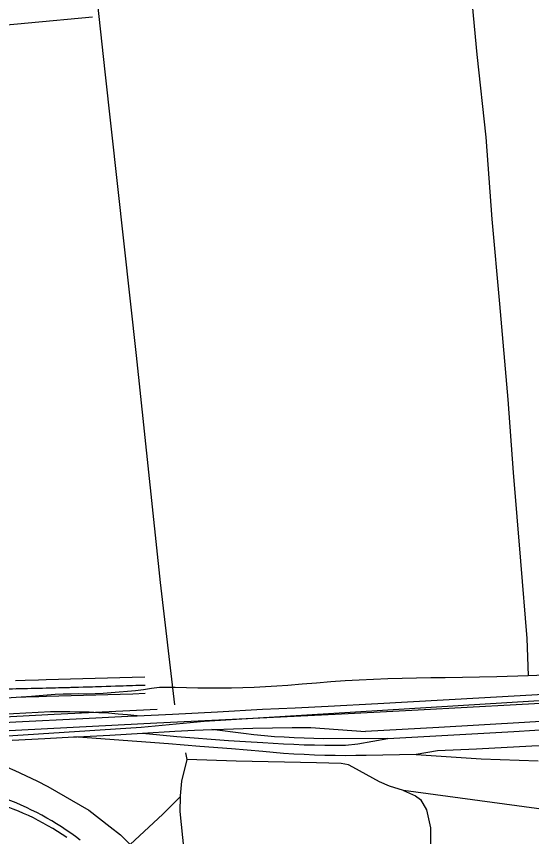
# Model space of a CAD drawing. Extents: x 3508733 to 3546731, y 546897 to 572481.
# Drawn here: x 3518289 to 3519217, y 567889 to 569367 of the extents above; entities that cross this region are included whole.
import ezdxf

# ---------------------------------------------------------------- set-up
doc = ezdxf.new("R2010")
doc.units = 0
for name, color, linetype in [('V-DTCH-CNTR', 7, 'Continuous'), ('V-RAIL-TRAK', 7, 'Continuous'), ('V-ROAD-CNTR', 7, 'Continuous'), ('V-TOPO-SHOR', 7, 'Continuous')]:
    doc.layers.add(name, color=color, linetype=linetype)

msp = doc.modelspace()

# ---------------------------------------------------------------- linework, layer by layer
at = {"layer": 'V-DTCH-CNTR'}
for points in [[(3519026.1, 570259.8), (3519036.5, 570186.2), (3519052.7, 570040.9), (3519066.7, 569874.9), (3519078, 569728.3), (3519090.4, 569588.5), (3519101.5, 569460.1), (3519108.7, 569407.4), (3519119, 569297.7), (3519134.7, 569149), (3519145.5, 569001.4), (3519159.7, 568848.8), (3519174.6, 568676.4), (3519184.1, 568545.5), (3519197.2, 568385.5), (3519208.6, 568246.2), (3519211.2, 568179.9)], [(3518426.6, 569365.4), (3518194.1, 569343.4), (3517851.5, 569304.8), (3517538, 569271), (3517390.6, 569252.3), (3517144.5, 569210.9), (3516820.7, 569158.5), (3516438.9, 569100.3), (3516292.9, 569076.5), (3516001.6, 569018.6)], [(3519061.7, 568176.3), (3519154.5, 568178), (3519211.2, 568179.9), (3519290.6, 568182.5), (3519438.7, 568192.3), (3519576.4, 568202.7), (3519629.7, 568204.5), (3519682.4, 568204.2), (3519707.6, 568201.4)], [(3518547.4, 568158.8), (3518575.3, 568158.7), (3518595.6, 568158), (3518616, 568157.6), (3518636.3, 568157.4), (3518656.6, 568157.4), (3518676.9, 568157.6), (3518697.3, 568158), (3518717.6, 568158.7), (3518737.9, 568159.6), (3518758.2, 568160.8), (3518778.5, 568162.1), (3518804.1, 568164.5), (3518829.8, 568166.7), (3518855.6, 568168.7), (3518881.3, 568170.4), (3518907, 568171.9), (3518932.8, 568173.2), (3518958.6, 568174.3), (3518984.4, 568175.1), (3519010.2, 568175.7), (3519035.9, 568176.1), (3519061.7, 568176.3)], [(3518030.5, 568123.8), (3518316.3, 568142.5), (3518330.6, 568143.8), (3518344.9, 568145), (3518359.2, 568145.8), (3518373.5, 568146.4), (3518387.8, 568146.8), (3518402.1, 568146.9), (3518416.5, 568146.7), (3518431.1, 568147.2), (3518445.7, 568148), (3518460.3, 568148.9), (3518474.8, 568150.1), (3518489.4, 568151.4), (3518503.9, 568152.9), (3518518.5, 568154.7), (3518532.9, 568156.6), (3518547.4, 568158.8)]]:
    msp.add_lwpolyline(points, dxfattribs=at)
at = {"layer": 'V-RAIL-TRAK'}
for points in [[(3518940.7, 568129.2), (3519122.3, 568139.2), (3519302.7, 568149.5), (3519521, 568160.9), (3519557.7, 568162.3), (3519588.2, 568162.2), (3519647.6, 568158.5), (3519692, 568154.3)], [(3519710.8, 568155.4), (3519692, 568154.3), (3519558, 568146.5), (3519278, 568131.7), (3519013.2, 568116.9), (3518944.6, 568113.4)], [(3518651.6, 568114.4), (3518732.5, 568118.9), (3518791.7, 568121.5), (3518850.8, 568124.3), (3518940.7, 568129.2)], [(3516658.5, 568011), (3516806.2, 568018.5), (3516954, 568025.9), (3517101.7, 568033.3), (3517186.3, 568038.3), (3517270.9, 568043.2), (3517355.5, 568047.8), (3517440.1, 568052.3), (3517561.8, 568058), (3517683.5, 568064.1), (3517805.2, 568070.3), (3517926.8, 568076.8), (3518047.3, 568083.4), (3518167.9, 568089.8), (3518288.4, 568096.2), (3518409, 568102.4), (3518489.9, 568106.2), (3518506.9, 568107), (3518570.8, 568110.2), (3518651.6, 568114.4)], [(3518944.6, 568113.4), (3518863.8, 568109.3), (3518703.1, 568101.5), (3518542.3, 568093.8), (3518391.6, 568086), (3518240.8, 568078), (3518124.4, 568071.6), (3518090, 568069.7), (3517983, 568063.4), (3517876, 568057.4), (3517769, 568051.6), (3517661.9, 568046), (3517554.9, 568040.8), (3517463.4, 568035.9), (3517435.2, 568034.5), (3517315.5, 568028.2), (3517195.8, 568022), (3517096.3, 568016.8), (3516996.8, 568011.6), (3516897.3, 568006.2), (3516797.8, 568000.7), (3516698.2, 567995.1)], [(3518506.9, 568107), (3518489.6, 568108.7), (3518472.4, 568110.2), (3518455, 568111.5), (3518437.7, 568112.5), (3518420.4, 568113.3), (3518403.1, 568113.8), (3518385.7, 568114.2), (3518368.4, 568114.2), (3518351, 568114.1), (3517994.9, 568095.1)], [(3519830.4, 567506.9), (3519817.3, 567643.1), (3519801, 567771.2), (3519792.3, 567817.7), (3519786.1, 567838.4), (3519772, 567875.1), (3519749.4, 567917), (3519731.4, 567944.7), (3519693.3, 567987.3), (3519657.7, 568018.3), (3519628.8, 568038.5), (3519582, 568064.9), (3519519.2, 568089.8), (3519485.9, 568099.3), (3519448.6, 568103.6), (3519372.6, 568105.1), (3519204.7, 568095), (3519050, 568086), (3518918.2, 568078.9)], [(3518281.9, 568063.4), (3518340.5, 568066.2), (3518392.7, 568068.9), (3518399.1, 568069.2), (3518457.7, 568072.4), (3518516.6, 568075.9), (3518574.8, 568079.4), (3518610, 568081.1), (3518641.7, 568082.4), (3518645.1, 568082.6), (3518680.3, 568083.8), (3518715.5, 568084.8), (3518750.7, 568085.5), (3518785.9, 568086.1), (3518819.6, 568086.2), (3518918.2, 568078.9)], [(3518958.6, 568066), (3518843.2, 568065.7), (3518825.4, 568066), (3518807.5, 568066.6), (3518789.7, 568067.3), (3518771.9, 568068.3), (3518754.1, 568069.4), (3518736.3, 568070.8), (3518717.3, 568072.9), (3518698.4, 568075.1), (3518679.5, 568077.4), (3518660.6, 568079.9), (3518641.7, 568082.4)], [(3518958.6, 568066), (3519185.4, 568078.7), (3519336.6, 568088.2), (3519367.5, 568087.3), (3519391.5, 568084.8), (3519421.9, 568080.1), (3519448.4, 568075), (3519471.1, 568069.1), (3519512.1, 568054.8), (3519546.7, 568041), (3519575.7, 568026), (3519608.8, 568003.7), (3519667.3, 567952.7), (3519690.6, 567928.3)], [(3519009.4, 568037.2), (3518919.6, 568035.5), (3518901, 568035.3), (3518882.3, 568035.2), (3518863.7, 568035.4), (3518845.1, 568035.8), (3518826.4, 568036.4), (3518807.8, 568037.2), (3518789.2, 568038.2), (3518770.6, 568039.4), (3518752, 568040.9), (3518733.4, 568042.5), (3518676.7, 568047.3), (3518619.9, 568052), (3518563.1, 568056.5), (3518506.3, 568060.8), (3518449.5, 568064.9), (3518392.7, 568068.9)], [(3518516.6, 568075.9), (3518547.5, 568072.8), (3518578.4, 568070), (3518609.3, 568067.4), (3518640.3, 568064.9), (3518671.2, 568062.8), (3518702.2, 568060.8), (3518733.2, 568059), (3518751.8, 568057.7), (3518770.3, 568056.6), (3518788.9, 568055.7), (3518807.5, 568055), (3518826.1, 568054.5), (3518844.7, 568054.2), (3518863.3, 568054.1), (3518881.9, 568054.3), (3518904.3, 568056.7), (3518958.6, 568066)], [(3519765.9, 567574.4), (3519749.6, 567694), (3519743.2, 567728.8), (3519738.3, 567749.9), (3519726.4, 567785.7), (3519701.7, 567832.4), (3519682.4, 567860.2), (3519652, 567901.4), (3519615.2, 567940.9), (3519599.1, 567953.2), (3519548.6, 567992.5), (3519517.9, 568010.1), (3519482.9, 568025.6), (3519422.7, 568042.3), (3519358.9, 568054), (3519313.8, 568056.3), (3519217.6, 568052.5), (3519118, 568047)], [(3519118, 568047), (3519047.9, 568044.1), (3519009.4, 568037.2)], [(3519009.4, 568037.2), (3519126.3, 568029.5), (3519229.5, 568026.1)], [(3518404.2, 567883.3), (3518395.9, 567889.5), (3518387.6, 567895.5), (3518379.1, 567901.3), (3518370.5, 567907), (3518361.8, 567912.5), (3518353, 567917.8), (3518344.1, 567922.9), (3518335.1, 567927.9), (3518326, 567932.7), (3518316.8, 567937.3), (3518307.5, 567941.7), (3518298.1, 567945.9), (3518288.7, 567950), (3518279.1, 567953.8), (3518269.5, 567957.5), (3518259.8, 567961), (3518250.1, 567964.2), (3518240.3, 567967.3), (3518230.4, 567970.2), (3518218.7, 567972.9), (3518207, 567975.4), (3518195.2, 567977.8), (3518183.4, 567979.9)], [(3518380, 567888), (3518371.7, 567893.5), (3518363.4, 567898.9), (3518354.9, 567904), (3518346.3, 567909), (3518337.6, 567913.9), (3518328.9, 567918.5), (3518320, 567923), (3518311.1, 567927.2), (3518302, 567931.3), (3518292.9, 567935.3), (3518283.7, 567939), (3518274.4, 567942.5), (3518265.1, 567945.9), (3518255.7, 567949), (3518246.2, 567952), (3518236.7, 567954.7), (3518227.1, 567957.3), (3518217.4, 567959.7), (3518206.3, 567962), (3518195.2, 567964), (3518184, 567965.9), (3518172.8, 567967.6)]]:
    msp.add_lwpolyline(points, dxfattribs=at)
at = {"layer": 'V-ROAD-CNTR'}
for points in [[(3521093.6, 568241.2), (3520798.8, 568217.3), (3520420.1, 568201.5), (3520267.2, 568189.5), (3519841.4, 568172.7), (3519690.1, 568163.7), (3519221.2, 568133.3), (3518627.7, 568097), (3518514.4, 568086.1), (3518236, 568067.9), (3518068, 568075.1), (3517535.9, 568046.7), (3517450.7, 568038.9), (3517163.5, 567998.8), (3515683.7, 567921.8), (3515524.1, 567914.4), (3515291.1, 567900.9), (3514216.2, 567847.3), (3513979.5, 567857.1)], [(3518520.7, 568176.9), (3518498.2, 568176.2), (3518475.8, 568175.5), (3518409.3, 568173.6), (3518342.8, 568171.6), (3518329.2, 568171.2), (3518305.4, 568170.4), (3518287.6, 568169.8)], [(3518521.1, 568161.9), (3518498.6, 568161.2), (3518476.2, 568160.5), (3518409.7, 568158.6), (3518343.2, 568156.6), (3518329.7, 568156.2), (3518305.9, 568155.4), (3518288.1, 568154.8)], [(3518521.5, 568146.9), (3518499.1, 568146.2), (3518476.6, 568145.5), (3518410.2, 568143.6), (3518343.7, 568141.6), (3518330.1, 568141.2), (3518306.4, 568140.4), (3518288.7, 568139.8)], [(3518542.8, 568118.1), (3518357.5, 568109.2), (3517909.1, 568085.5), (3517484.7, 568062.2), (3516968.2, 568034.6), (3515719.5, 567968.5), (3514984.8, 567932.9), (3513660.5, 567861.9), (3512913.6, 567818.7)]]:
    msp.add_lwpolyline(points, dxfattribs=at)
msp.add_spline([(3518521.1, 568161.9), (3518476.2, 568160.5), (3518343.2, 568156.6), (3518234.8, 568152.7), (3518103.5, 568139.1), (3517970.9, 568132), (3517852.5, 568125.1), (3517723.8, 568118.4), (3517607.5, 568114.9), (3517582.4, 568118.8), (3517562, 568135.9), (3517552.1, 568157.5), (3517542.5, 568216.7), (3517513.5, 568461.9), (3517473.8, 568734.7), (3517430.5, 569006.4), (3517389.4, 569273.9), (3517369.6, 569416.1), (3517334.5, 569658.9), (3517298.6, 569879.9), (3517262.4, 570109.1), (3517248.1, 570207.5), (3517236.2, 570287.8), (3517232.4, 570360.8), (3517217.7, 570470.9), (3517214.7, 570512.2)], degree=3, dxfattribs=at)
at = {"layer": 'V-TOPO-SHOR'}
for points in [[(3518574.7, 568126.8), (3518548.8, 568347.1), (3518506, 568756), (3518449.5, 569266.6), (3518414.4, 569588.4), (3518365.1, 570044.5), (3518334.8, 570328.4), (3518313.3, 570516.6)], [(3518630.4, 567524.6), (3518611.4, 567691.6), (3518596.5, 567817.4), (3518584.3, 567934.4), (3518585, 567961.6), (3518585, 567962.7), (3518586, 567976.4), (3518587.5, 567989.5), (3518596.8, 568028.6), (3518594.7, 568040.5)], [(3517547.1, 567996.2), (3517598, 567993.6), (3517792.6, 567999.8), (3518103.4, 568020.9), (3518157.3, 568023.2), (3518174.8, 568024.9), (3518183.6, 568025.3), (3518195, 568025.1), (3518205.1, 568025), (3518233.6, 568024.7), (3518246, 568023), (3518259, 568019.7), (3518272.7, 568014.8), (3518286.4, 568008.8), (3518326.4, 567990), (3518345.8, 567979.8), (3518420.1, 567936.8), (3518458, 567907.3), (3518477, 567892.8), (3518494.5, 567875.5)], [(3518943.3, 567988.1), (3518895.2, 568014.7), (3518887.6, 568019), (3518874.5, 568021.1), (3518829.7, 568022.2), (3518685.1, 568025.6), (3518596.8, 568028.6)], [(3519331.6, 567585.2), (3519306.9, 567750.1), (3519275.1, 567899.8), (3519264.4, 567932.1), (3519259.7, 567935.6), (3519248.2, 567937), (3518986.7, 567972.4), (3518961.5, 567980.1), (3518943.3, 567988.1)], [(3518986.7, 567972.4), (3519008.5, 567963.1), (3519017.5, 567956.1), (3519028.3, 567937.7), (3519035.4, 567905.3), (3519035.5, 567863.1), (3519039.8, 567812), (3519044, 567745.6), (3519044.9, 567702.1), (3519050.1, 567662.4), (3519054.2, 567621.2), (3519056.2, 567541.8), (3519062.6, 567494.4), (3519064.7, 567455.2), (3519069.2, 567384.6), (3519073.3, 567332.7), (3519073.1, 567329.8)], [(3518482.2, 567864.1), (3518494.5, 567875.5), (3518553.3, 567929.7), (3518585, 567961.6)]]:
    msp.add_lwpolyline(points, dxfattribs=at)

doc.saveas('drawing.dxf')
